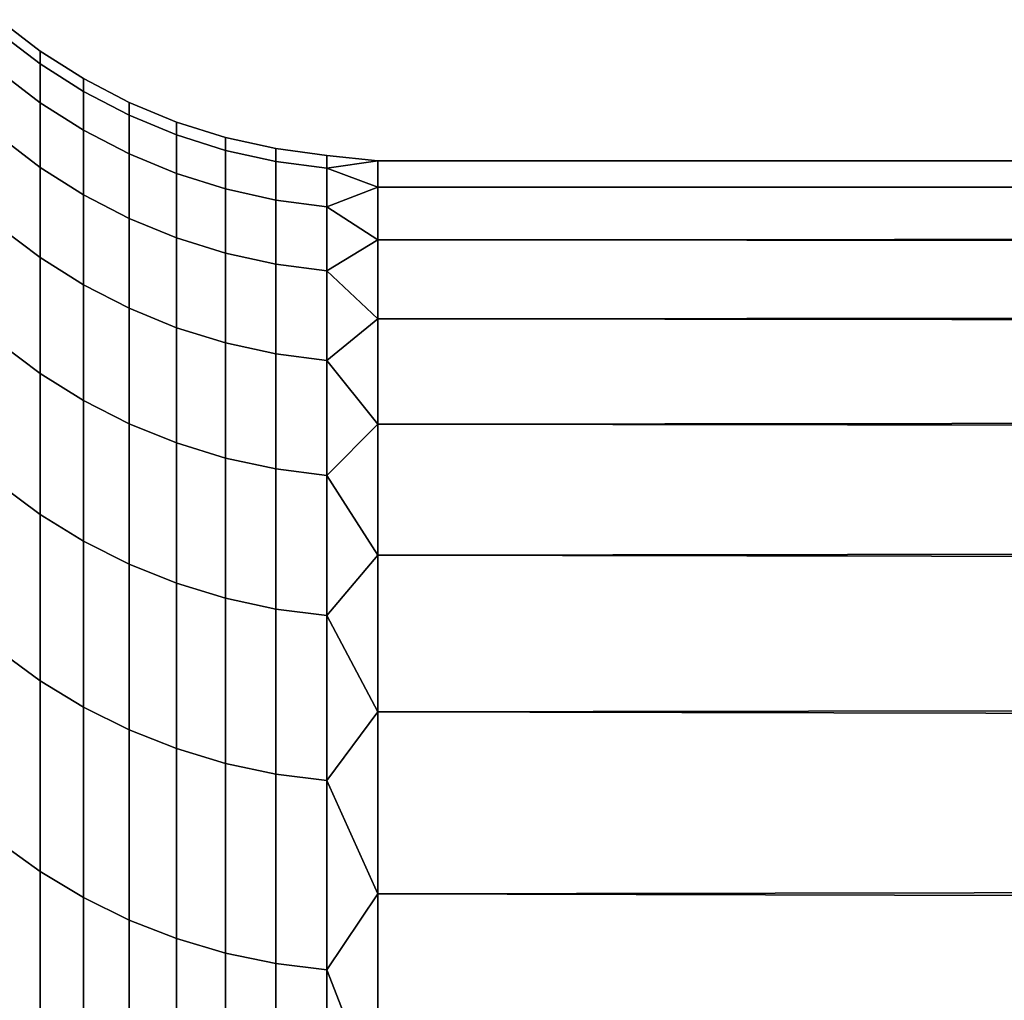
# Model space of a CAD drawing. Header units: metres. Extents: x -32 to 117, y -314 to 32.
# Tile 294 of 380: x 57.31 to 58.98, y 22.77 to 24.43. Entities that reach past the tile are written whole.
import ezdxf

# ---------------------------------------------------------------- set-up
doc = ezdxf.new("R2010")
doc.units = ezdxf.units.M
doc.layers.add('solid_24_501_064_XXX', color=7, linetype='CONTINUOUS')

msp = doc.modelspace()

# ---------------------------------------------------------------- linework, layer by layer
at = {"layer": 'solid_24_501_064_XXX'}
for points in [[(57.271427, 24.433956, 52), (57.271427, 24.41194, 53.037006), (57.34071, 24.358829, 53.034752), (57.34071, 24.380798, 52)], [(57.271427, 24.41194, 50.962994), (57.271427, 24.433956, 52), (57.34071, 24.380798, 52), (57.34071, 24.358829, 50.965248)], [(57.271427, 24.41194, 53.037006), (57.271427, 24.345932, 54.072144), (57.34071, 24.292965, 54.067635), (57.34071, 24.358829, 53.034752)], [(57.271427, 24.345932, 49.927856), (57.271427, 24.41194, 50.962994), (57.34071, 24.358829, 50.965248), (57.34071, 24.292965, 49.932365)], [(57.34071, 24.380798, 52), (57.34071, 24.358829, 53.034752), (57.414364, 24.311962, 53.032761), (57.414364, 24.333887, 52)], [(57.34071, 24.358829, 50.965248), (57.34071, 24.380798, 52), (57.414364, 24.333887, 52), (57.414364, 24.311962, 50.967239)], [(57.271427, 24.345932, 54.072144), (57.271427, 24.236052, 55.103546), (57.34071, 24.183325, 55.096794), (57.34071, 24.292965, 54.067635)], [(57.271427, 24.236052, 48.896454), (57.271427, 24.345932, 49.927856), (57.34071, 24.292965, 49.932365), (57.34071, 24.183325, 48.903206)], [(57.34071, 24.358829, 53.034752), (57.34071, 24.292965, 54.067635), (57.414364, 24.246223, 54.06366), (57.414364, 24.311962, 53.032761)], [(57.34071, 24.292965, 49.932365), (57.34071, 24.358829, 50.965248), (57.414364, 24.311962, 50.967239), (57.414364, 24.246223, 49.93634)], [(57.414364, 24.333887, 52), (57.414364, 24.311962, 53.032761), (57.491833, 24.271692, 53.031048), (57.491833, 24.293581, 52)], [(57.414364, 24.311962, 50.967239), (57.414364, 24.333887, 52), (57.491833, 24.293581, 52), (57.491833, 24.271692, 50.968952)], [(57.414364, 24.311962, 53.032761), (57.414364, 24.246223, 54.06366), (57.491833, 24.206064, 54.060238), (57.491833, 24.271692, 53.031048)], [(57.414364, 24.246223, 49.93634), (57.414364, 24.311962, 50.967239), (57.491833, 24.271692, 50.968952), (57.491833, 24.206064, 49.939762)], [(57.34071, 24.292965, 54.067635), (57.34071, 24.183325, 55.096794), (57.414364, 24.136793, 55.090836), (57.414364, 24.246223, 54.06366)], [(57.34071, 24.183325, 48.903206), (57.34071, 24.292965, 49.932365), (57.414364, 24.246223, 49.93634), (57.414364, 24.136793, 48.909164)], [(57.491833, 24.293581, 52), (57.491833, 24.271692, 53.031048), (57.572521, 24.238329, 53.029633), (57.572521, 24.260187, 52)], [(57.491833, 24.271692, 50.968952), (57.491833, 24.293581, 52), (57.572521, 24.260187, 52), (57.572521, 24.238329, 50.970367)], [(57.491833, 24.271692, 53.031048), (57.491833, 24.206064, 54.060238), (57.572521, 24.172791, 54.057407), (57.572521, 24.238329, 53.029633)], [(57.491833, 24.206064, 49.939762), (57.491833, 24.271692, 50.968952), (57.572521, 24.238329, 50.970367), (57.572521, 24.172791, 49.942593)], [(57.414364, 24.246223, 54.06366), (57.414364, 24.136793, 55.090836), (57.491833, 24.096815, 55.085716), (57.491833, 24.206064, 54.060238)], [(57.414364, 24.136793, 48.909164), (57.414364, 24.246223, 49.93634), (57.491833, 24.206064, 49.939762), (57.491833, 24.096815, 48.914284)], [(57.572521, 24.260187, 52), (57.572521, 24.238329, 53.029633), (57.655815, 24.212126, 53.028519), (57.655815, 24.233961, 52)], [(57.572521, 24.238329, 50.970367), (57.572521, 24.260187, 52), (57.655815, 24.233961, 52), (57.655815, 24.212126, 50.971481)], [(57.271427, 24.236052, 55.103546), (57.271427, 24.082495, 56.12936), (57.34071, 24.030102, 56.120377), (57.34071, 24.183325, 55.096794)], [(57.271427, 24.082495, 47.87064), (57.271427, 24.236052, 48.896454), (57.34071, 24.183325, 48.903206), (57.34071, 24.030102, 47.879623)], [(57.572521, 24.238329, 53.029633), (57.572521, 24.172791, 54.057407), (57.655815, 24.146658, 54.055183), (57.655815, 24.212126, 53.028519)], [(57.572521, 24.172791, 49.942593), (57.572521, 24.238329, 50.970367), (57.655815, 24.212126, 50.971481), (57.655815, 24.146658, 49.944817)], [(57.655815, 24.233961, 52), (57.655815, 24.212126, 53.028519), (57.741081, 24.193283, 53.027718), (57.741081, 24.215101, 52)], [(57.655815, 24.212126, 50.971481), (57.655815, 24.233961, 52), (57.741081, 24.215101, 52), (57.741081, 24.193283, 50.972282)], [(57.655815, 24.212126, 53.028519), (57.655815, 24.146658, 54.055183), (57.741081, 24.127867, 54.053585), (57.741081, 24.193283, 53.027718)], [(57.655815, 24.146658, 49.944817), (57.655815, 24.212126, 50.971481), (57.741081, 24.193283, 50.972282), (57.741081, 24.127867, 49.946415)], [(57.741081, 24.215101, 52), (57.741081, 24.193283, 53.027718), (57.827667, 24.181944, 53.027237), (57.827667, 24.203753, 52)], [(57.741081, 24.193283, 50.972282), (57.741081, 24.215101, 52), (57.827667, 24.203753, 52), (57.827667, 24.181944, 50.972763)], [(57.491833, 24.206064, 54.060238), (57.491833, 24.096815, 55.085716), (57.572521, 24.06369, 55.081474), (57.572521, 24.172791, 54.057407)], [(57.491833, 24.096815, 48.914284), (57.491833, 24.206064, 49.939762), (57.572521, 24.172791, 49.942593), (57.572521, 24.06369, 48.918526)], [(57.827667, 24.203753, 52), (57.914215, 24.194397, 52.520691), (57.914215, 24.194397, 51.479309)], [(57.827667, 24.203753, 52), (57.827667, 24.181944, 53.027237), (57.914215, 24.194397, 52.520691)], [(57.827667, 24.181944, 50.972763), (57.827667, 24.203753, 52), (57.914215, 24.194397, 51.479309)], [(62.30183, 24.193729, 52.550846), (62.30183, 24.195011, 51.508656), (57.914215, 24.194397, 51.479309), (57.914215, 24.194397, 52.520691)], [(62.30183, 24.195011, 51.508656), (62.30183, 24.151419, 50.467373), (57.914215, 24.149595, 50.438896), (57.914215, 24.194397, 51.479309)], [(57.34071, 24.183325, 55.096794), (57.34071, 24.030102, 56.120377), (57.414364, 23.983866, 56.112446), (57.414364, 24.136793, 55.090836)], [(57.34071, 24.030102, 47.879623), (57.34071, 24.183325, 48.903206), (57.414364, 24.136793, 48.909164), (57.414364, 23.983866, 47.887554)], [(57.741081, 24.193283, 53.027718), (57.741081, 24.127867, 54.053585), (57.827667, 24.116558, 54.05262), (57.827667, 24.181944, 53.027237)], [(57.741081, 24.127867, 49.946415), (57.741081, 24.193283, 50.972282), (57.827667, 24.181944, 50.972763), (57.827667, 24.116558, 49.94738)], [(57.827667, 24.181944, 53.027237), (57.914215, 24.149595, 53.561104), (57.914215, 24.194397, 52.520691)], [(57.827667, 24.181944, 50.972763), (57.914215, 24.194397, 51.479309), (57.914215, 24.149595, 50.438896)], [(57.827667, 24.181944, 53.027237), (57.827667, 24.116558, 54.05262), (57.914215, 24.149595, 53.561104)], [(57.827667, 24.116558, 49.94738), (57.827667, 24.181944, 50.972763), (57.914215, 24.149595, 50.438896)], [(62.30183, 24.147577, 53.592018), (62.30183, 24.193729, 52.550846), (57.914215, 24.194397, 52.520691), (57.914215, 24.149595, 53.561104)], [(57.572521, 24.172791, 54.057407), (57.572521, 24.06369, 55.081474), (57.655815, 24.037676, 55.078144), (57.655815, 24.146658, 54.055183)], [(57.572521, 24.06369, 48.918526), (57.572521, 24.172791, 49.942593), (57.655815, 24.146658, 49.944817), (57.655815, 24.037676, 48.921856)], [(57.655815, 24.146658, 54.055183), (57.655815, 24.037676, 55.078144), (57.741081, 24.01897, 55.075748), (57.741081, 24.127867, 54.053585)], [(57.655815, 24.037676, 48.921856), (57.655815, 24.146658, 49.944817), (57.741081, 24.127867, 49.946415), (57.741081, 24.01897, 48.924252)], [(57.827667, 24.116558, 54.05262), (57.914215, 24.060074, 54.598629), (57.914215, 24.149595, 53.561104)], [(57.827667, 24.116558, 49.94738), (57.914215, 24.149595, 50.438896), (57.914215, 24.060074, 49.401371)], [(62.30183, 24.151419, 50.467373), (62.30183, 24.063034, 49.428932), (57.914215, 24.060074, 49.401371), (57.914215, 24.149595, 50.438896)], [(62.30183, 24.056639, 54.630238), (62.30183, 24.147577, 53.592018), (57.914215, 24.149595, 53.561104), (57.914215, 24.060074, 54.598629)], [(57.414364, 24.136793, 55.090836), (57.414364, 23.983866, 56.112446), (57.491833, 23.944141, 56.105637), (57.491833, 24.096815, 55.085716)], [(57.414364, 23.983866, 47.887554), (57.414364, 24.136793, 48.909164), (57.491833, 24.096815, 48.914284), (57.491833, 23.944141, 47.894363)], [(57.741081, 24.127867, 54.053585), (57.741081, 24.01897, 55.075748), (57.827667, 24.007713, 55.074306), (57.827667, 24.116558, 54.05262)], [(57.741081, 24.01897, 48.924252), (57.741081, 24.127867, 49.946415), (57.827667, 24.116558, 49.94738), (57.827667, 24.007713, 48.925694)], [(57.827667, 24.116558, 54.05262), (57.827667, 24.007713, 55.074306), (57.914215, 24.060074, 54.598629)], [(57.827667, 24.007713, 48.925694), (57.827667, 24.116558, 49.94738), (57.914215, 24.060074, 49.401371)], [(57.491833, 24.096815, 55.085716), (57.491833, 23.944141, 56.105637), (57.572521, 23.911228, 56.099991), (57.572521, 24.06369, 55.081474)], [(57.491833, 23.944141, 47.894363), (57.491833, 24.096815, 48.914284), (57.572521, 24.06369, 48.918526), (57.572521, 23.911228, 47.900009)], [(57.271427, 24.082495, 56.12936), (57.271427, 23.885542, 57.147728), (57.34071, 23.833576, 57.136528), (57.34071, 24.030102, 56.120377)], [(57.271427, 23.885542, 46.852272), (57.271427, 24.082495, 47.87064), (57.34071, 24.030102, 47.879623), (57.34071, 23.833576, 46.863472)], [(57.572521, 24.06369, 55.081474), (57.572521, 23.911228, 56.099991), (57.655815, 23.885378, 56.095558), (57.655815, 24.037676, 55.078144)], [(57.572521, 23.911228, 47.900009), (57.572521, 24.06369, 48.918526), (57.655815, 24.037676, 48.921856), (57.655815, 23.885378, 47.904442)], [(62.30183, 24.063034, 49.428932), (62.30183, 23.930021, 48.395264), (57.914215, 23.925997, 48.36866), (57.914215, 24.060074, 49.401371)], [(57.827667, 24.007713, 55.074306), (57.914215, 23.925997, 55.63134), (57.914215, 24.060074, 54.598629)], [(57.827667, 24.007713, 48.925694), (57.914215, 24.060074, 49.401371), (57.914215, 23.925997, 48.36866)], [(62.30183, 23.921083, 55.663574), (62.30183, 24.056639, 54.630238), (57.914215, 24.060074, 54.598629), (57.914215, 23.925997, 55.63134)], [(57.34071, 24.030102, 56.120377), (57.34071, 23.833576, 57.136528), (57.414364, 23.78772, 57.126644), (57.414364, 23.983866, 56.112446)], [(57.34071, 23.833576, 46.863472), (57.34071, 24.030102, 47.879623), (57.414364, 23.983866, 47.887554), (57.414364, 23.78772, 46.873356)], [(57.655815, 24.037676, 55.078144), (57.655815, 23.885378, 56.095558), (57.741081, 23.866789, 56.092373), (57.741081, 24.01897, 55.075748)], [(57.655815, 23.885378, 47.904442), (57.655815, 24.037676, 48.921856), (57.741081, 24.01897, 48.924252), (57.741081, 23.866789, 47.907627)], [(57.741081, 24.01897, 55.075748), (57.741081, 23.866789, 56.092373), (57.827667, 23.855604, 56.090454), (57.827667, 24.007713, 55.074306)], [(57.741081, 23.866789, 47.907627), (57.741081, 24.01897, 48.924252), (57.827667, 24.007713, 48.925694), (57.827667, 23.855604, 47.909546)], [(57.827667, 24.007713, 55.074306), (57.827667, 23.855604, 56.090454), (57.914215, 23.925997, 55.63134)], [(57.827667, 23.855604, 47.909546), (57.827667, 24.007713, 48.925694), (57.914215, 23.925997, 48.36866)], [(57.414364, 23.983866, 56.112446), (57.414364, 23.78772, 57.126644), (57.491833, 23.748318, 57.118153), (57.491833, 23.944141, 56.105637)], [(57.414364, 23.78772, 46.873356), (57.414364, 23.983866, 47.887554), (57.491833, 23.944141, 47.894363), (57.491833, 23.748318, 46.881847)], [(57.491833, 23.944141, 56.105637), (57.491833, 23.748318, 57.118153), (57.572521, 23.715673, 57.111118), (57.572521, 23.911228, 56.099991)], [(57.491833, 23.748318, 46.881847), (57.491833, 23.944141, 47.894363), (57.572521, 23.911228, 47.900009), (57.572521, 23.715673, 46.888882)], [(62.30183, 23.930021, 48.395264), (62.30183, 23.752625, 47.368279), (57.914215, 23.747616, 47.34267), (57.914215, 23.925997, 48.36866)], [(57.572521, 23.911228, 56.099991), (57.572521, 23.715673, 57.111118), (57.655815, 23.690037, 57.105595), (57.655815, 23.885378, 56.095558)], [(57.572521, 23.715673, 46.888882), (57.572521, 23.911228, 47.900009), (57.655815, 23.885378, 47.904442), (57.655815, 23.690037, 46.894405)], [(57.827667, 23.855604, 56.090454), (57.914215, 23.747616, 56.65733), (57.914215, 23.925997, 55.63134)], [(57.827667, 23.855604, 47.909546), (57.914215, 23.925997, 48.36866), (57.914215, 23.747616, 47.34267)], [(62.30183, 23.741161, 56.690121), (62.30183, 23.921083, 55.663574), (57.914215, 23.925997, 55.63134), (57.914215, 23.747616, 56.65733)], [(57.271427, 23.885542, 57.147728), (57.271427, 23.645544, 58.156822), (57.34071, 23.594101, 58.143425), (57.34071, 23.833576, 57.136528)], [(57.271427, 23.645544, 45.843178), (57.271427, 23.885542, 46.852272), (57.34071, 23.833576, 46.863472), (57.34071, 23.594101, 45.856575)], [(57.655815, 23.885378, 56.095558), (57.655815, 23.690037, 57.105595), (57.741081, 23.671598, 57.10162), (57.741081, 23.866789, 56.092373)], [(57.655815, 23.690037, 46.894405), (57.655815, 23.885378, 47.904442), (57.741081, 23.866789, 47.907627), (57.741081, 23.671598, 46.89838)], [(57.741081, 23.866789, 56.092373), (57.741081, 23.671598, 57.10162), (57.827667, 23.660505, 57.099228), (57.827667, 23.855604, 56.090454)], [(57.741081, 23.671598, 46.89838), (57.741081, 23.866789, 47.907627), (57.827667, 23.855604, 47.909546), (57.827667, 23.660505, 46.900772)], [(57.827667, 23.855604, 56.090454), (57.827667, 23.660505, 57.099228), (57.914215, 23.747616, 56.65733)], [(57.827667, 23.660505, 46.900772), (57.827667, 23.855604, 47.909546), (57.914215, 23.747616, 47.34267)], [(57.34071, 23.833576, 57.136528), (57.34071, 23.594101, 58.143425), (57.414364, 23.548704, 58.131607), (57.414364, 23.78772, 57.126644)], [(57.34071, 23.594101, 45.856575), (57.34071, 23.833576, 46.863472), (57.414364, 23.78772, 46.873356), (57.414364, 23.548704, 45.868393)], [(57.414364, 23.78772, 57.126644), (57.414364, 23.548704, 58.131607), (57.491833, 23.509699, 58.121449), (57.491833, 23.748318, 57.118153)], [(57.414364, 23.548704, 45.868393), (57.414364, 23.78772, 46.873356), (57.491833, 23.748318, 46.881847), (57.491833, 23.509699, 45.878551)], [(57.491833, 23.748318, 57.118153), (57.491833, 23.509699, 58.121449), (57.572521, 23.477383, 58.113033), (57.572521, 23.715673, 57.111118)], [(57.491833, 23.509699, 45.878551), (57.491833, 23.748318, 46.881847), (57.572521, 23.715673, 46.888882), (57.572521, 23.477383, 45.886967)], [(57.827667, 23.660505, 57.099228), (57.914215, 23.525261, 57.67469), (57.914215, 23.747616, 56.65733)], [(57.827667, 23.660505, 46.900772), (57.914215, 23.747616, 47.34267), (57.914215, 23.525261, 46.32531)], [(62.30183, 23.752625, 47.368279), (62.30183, 23.531176, 46.349888), (57.914215, 23.525261, 46.32531), (57.914215, 23.747616, 47.34267)], [(62.30183, 23.517208, 57.707966), (62.30183, 23.741161, 56.690121), (57.914215, 23.747616, 56.65733), (57.914215, 23.525261, 57.67469)], [(57.572521, 23.715673, 57.111118), (57.572521, 23.477383, 58.113033), (57.655815, 23.452003, 58.106426), (57.655815, 23.690037, 57.105595)], [(57.572521, 23.477383, 45.886967), (57.572521, 23.715673, 46.888882), (57.655815, 23.690037, 46.894405), (57.655815, 23.452003, 45.893574)], [(57.655815, 23.690037, 57.105595), (57.655815, 23.452003, 58.106426), (57.741081, 23.433752, 58.101673), (57.741081, 23.671598, 57.10162)], [(57.655815, 23.452003, 45.893574), (57.655815, 23.690037, 46.894405), (57.741081, 23.671598, 46.89838), (57.741081, 23.433752, 45.898327)], [(57.741081, 23.671598, 57.10162), (57.741081, 23.433752, 58.101673), (57.827667, 23.422768, 58.098816), (57.827667, 23.660505, 57.099228)], [(57.741081, 23.433752, 45.898327), (57.741081, 23.671598, 46.89838), (57.827667, 23.660505, 46.900772), (57.827667, 23.422768, 45.901184)], [(57.827667, 23.660505, 57.099228), (57.827667, 23.422768, 58.098816), (57.914215, 23.525261, 57.67469)], [(57.827667, 23.422768, 45.901184), (57.827667, 23.660505, 46.900772), (57.914215, 23.525261, 46.32531)], [(57.271427, 23.645544, 58.156822), (57.271427, 23.362936, 59.154819), (57.34071, 23.312107, 59.139252), (57.34071, 23.594101, 58.143425)], [(57.271427, 23.362936, 44.845181), (57.271427, 23.645544, 45.843178), (57.34071, 23.594101, 45.856575), (57.34071, 23.312107, 44.860748)], [(57.34071, 23.594101, 58.143425), (57.34071, 23.312107, 59.139252), (57.414364, 23.267254, 59.125515), (57.414364, 23.548704, 58.131607)], [(57.34071, 23.312107, 44.860748), (57.34071, 23.594101, 45.856575), (57.414364, 23.548704, 45.868393), (57.414364, 23.267254, 44.874485)], [(57.414364, 23.548704, 58.131607), (57.414364, 23.267254, 59.125515), (57.491833, 23.228714, 59.113712), (57.491833, 23.509699, 58.121449)], [(57.414364, 23.267254, 44.874485), (57.414364, 23.548704, 45.868393), (57.491833, 23.509699, 45.878551), (57.491833, 23.228714, 44.886288)], [(62.30183, 23.531176, 46.349888), (62.30183, 23.266083, 45.341972), (57.914215, 23.25934, 45.318455), (57.914215, 23.525261, 46.32531)], [(57.491833, 23.509699, 58.121449), (57.491833, 23.228714, 59.113712), (57.572521, 23.196785, 59.103935), (57.572521, 23.477383, 58.113033)], [(57.491833, 23.228714, 44.886288), (57.491833, 23.509699, 45.878551), (57.572521, 23.477383, 45.886967), (57.572521, 23.196785, 44.896065)], [(57.827667, 23.422768, 58.098816), (57.914215, 23.25934, 58.681549), (57.914215, 23.525261, 57.67469)], [(57.827667, 23.422768, 45.901184), (57.914215, 23.525261, 46.32531), (57.914215, 23.25934, 45.318455)], [(62.30183, 23.24964, 58.715229), (62.30183, 23.517208, 57.707966), (57.914215, 23.525261, 57.67469), (57.914215, 23.25934, 58.681549)], [(57.572521, 23.477383, 58.113033), (57.572521, 23.196785, 59.103935), (57.655815, 23.171707, 59.096256), (57.655815, 23.452003, 58.106426)], [(57.572521, 23.196785, 44.896065), (57.572521, 23.477383, 45.886967), (57.655815, 23.452003, 45.893574), (57.655815, 23.171707, 44.903744)], [(57.655815, 23.452003, 58.106426), (57.655815, 23.171707, 59.096256), (57.741081, 23.153675, 59.090733), (57.741081, 23.433752, 58.101673)], [(57.655815, 23.171707, 44.903744), (57.655815, 23.452003, 45.893574), (57.741081, 23.433752, 45.898327), (57.741081, 23.153675, 44.909267)], [(57.741081, 23.433752, 58.101673), (57.741081, 23.153675, 59.090733), (57.827667, 23.142822, 59.08741), (57.827667, 23.422768, 58.098816)], [(57.741081, 23.153675, 44.909267), (57.741081, 23.433752, 45.898327), (57.827667, 23.422768, 45.901184), (57.827667, 23.142822, 44.91259)], [(57.827667, 23.422768, 58.098816), (57.827667, 23.142822, 59.08741), (57.914215, 23.25934, 58.681549)], [(57.827667, 23.142822, 44.91259), (57.827667, 23.422768, 45.901184), (57.914215, 23.25934, 45.318455)], [(57.271427, 23.362936, 59.154819), (57.271427, 23.038225, 60.139923), (57.34071, 22.988104, 60.122215), (57.34071, 23.312107, 59.139252)], [(57.271427, 23.038225, 43.860077), (57.271427, 23.362936, 44.845181), (57.34071, 23.312107, 44.860748), (57.34071, 22.988104, 43.877785)], [(57.34071, 23.312107, 59.139252), (57.34071, 22.988104, 60.122215), (57.414364, 22.943874, 60.106586), (57.414364, 23.267254, 59.125515)], [(57.34071, 22.988104, 43.877785), (57.34071, 23.312107, 44.860748), (57.414364, 23.267254, 44.874485), (57.414364, 22.943874, 43.893414)], [(57.414364, 23.267254, 59.125515), (57.414364, 22.943874, 60.106586), (57.491833, 22.90587, 60.093159), (57.491833, 23.228714, 59.113712)], [(57.414364, 22.943874, 43.893414), (57.414364, 23.267254, 44.874485), (57.491833, 23.228714, 44.886288), (57.491833, 22.90587, 43.906841)], [(57.827667, 23.142822, 59.08741), (57.914215, 22.95035, 59.676029), (57.914215, 23.25934, 58.681549)], [(57.827667, 23.142822, 44.91259), (57.914215, 23.25934, 45.318455), (57.914215, 22.95035, 44.323971)], [(62.30183, 23.266083, 45.341972), (62.30183, 22.95784, 44.346401), (57.914215, 22.95035, 44.323971), (57.914215, 23.25934, 45.318455)], [(62.30183, 22.938948, 59.710033), (62.30183, 23.24964, 58.715229), (57.914215, 23.25934, 58.681549), (57.914215, 22.95035, 59.676029)], [(57.491833, 23.228714, 59.113712), (57.491833, 22.90587, 60.093159), (57.572521, 22.874384, 60.082035), (57.572521, 23.196785, 59.103935)], [(57.491833, 22.90587, 43.906841), (57.491833, 23.228714, 44.886288), (57.572521, 23.196785, 44.896065), (57.572521, 22.874384, 43.917965)], [(57.572521, 23.196785, 59.103935), (57.572521, 22.874384, 60.082035), (57.655815, 22.849655, 60.073296), (57.655815, 23.171707, 59.096256)], [(57.572521, 22.874384, 43.917965), (57.572521, 23.196785, 44.896065), (57.655815, 23.171707, 44.903744), (57.655815, 22.849655, 43.926704)], [(57.655815, 23.171707, 59.096256), (57.655815, 22.849655, 60.073296), (57.741081, 22.831873, 60.067013), (57.741081, 23.153675, 59.090733)], [(57.655815, 22.849655, 43.926704), (57.655815, 23.171707, 44.903744), (57.741081, 23.153675, 44.909267), (57.741081, 22.831873, 43.932987)], [(57.741081, 23.153675, 59.090733), (57.741081, 22.831873, 60.067013), (57.827667, 22.821173, 60.063232), (57.827667, 23.142822, 59.08741)], [(57.741081, 22.831873, 43.932987), (57.741081, 23.153675, 44.909267), (57.827667, 23.142822, 44.91259), (57.827667, 22.821173, 43.936768)], [(57.827667, 23.142822, 59.08741), (57.827667, 22.821173, 60.063232), (57.914215, 22.95035, 59.676029)], [(57.827667, 22.821173, 43.936768), (57.827667, 23.142822, 44.91259), (57.914215, 22.95035, 44.323971)], [(57.271427, 23.038225, 60.139923), (57.271427, 22.671999, 61.110359), (57.34071, 22.622675, 61.090538), (57.34071, 22.988104, 60.122215)], [(57.271427, 22.671999, 42.889641), (57.271427, 23.038225, 43.860077), (57.34071, 22.988104, 43.877785), (57.34071, 22.622675, 42.909462)], [(57.34071, 22.988104, 60.122215), (57.34071, 22.622675, 61.090538), (57.414364, 22.579147, 61.073048), (57.414364, 22.943874, 60.106586)], [(57.34071, 22.622675, 42.909462), (57.34071, 22.988104, 43.877785), (57.414364, 22.943874, 43.893414), (57.414364, 22.579147, 42.926952)], [(62.30183, 22.95784, 44.346401), (62.30183, 22.607019, 43.365028), (57.914215, 22.59886, 43.3437), (57.914215, 22.95035, 44.323971)], [(57.414364, 22.943874, 60.106586), (57.414364, 22.579147, 61.073048), (57.491833, 22.541748, 61.058018), (57.491833, 22.90587, 60.093159)], [(57.414364, 22.579147, 42.926952), (57.414364, 22.943874, 43.893414), (57.491833, 22.90587, 43.906841), (57.491833, 22.541748, 42.941982)], [(57.827667, 22.821173, 60.063232), (57.914215, 22.598862, 60.6563), (57.914215, 22.95035, 59.676029)], [(57.827667, 22.821173, 43.936768), (57.914215, 22.95035, 44.323971), (57.914215, 22.59886, 43.3437)], [(62.30183, 22.585714, 60.69054), (62.30183, 22.938948, 59.710033), (57.914215, 22.95035, 59.676029), (57.914215, 22.598862, 60.6563)], [(57.491833, 22.90587, 60.093159), (57.491833, 22.541748, 61.058018), (57.572521, 22.510763, 61.045567), (57.572521, 22.874384, 60.082035)], [(57.491833, 22.541748, 42.941982), (57.491833, 22.90587, 43.906841), (57.572521, 22.874384, 43.917965), (57.572521, 22.510763, 42.954433)], [(57.572521, 22.874384, 60.082035), (57.572521, 22.510763, 61.045567), (57.655815, 22.486427, 61.035789), (57.655815, 22.849655, 60.073296)], [(57.572521, 22.510763, 42.954433), (57.572521, 22.874384, 43.917965), (57.655815, 22.849655, 43.926704), (57.655815, 22.486427, 42.964211)], [(57.655815, 22.849655, 60.073296), (57.655815, 22.486427, 61.035789), (57.741081, 22.468927, 61.028759), (57.741081, 22.831873, 60.067013)], [(57.655815, 22.486427, 42.964211), (57.655815, 22.849655, 43.926704), (57.741081, 22.831873, 43.932987), (57.741081, 22.468927, 42.971241)], [(57.741081, 22.831873, 60.067013), (57.741081, 22.468927, 61.028759), (57.827667, 22.458397, 61.024525), (57.827667, 22.821173, 60.063232)], [(57.741081, 22.468927, 42.971241), (57.741081, 22.831873, 43.932987), (57.827667, 22.821173, 43.936768), (57.827667, 22.458397, 42.975475)], [(57.827667, 22.821173, 60.063232), (57.827667, 22.458397, 61.024525), (57.914215, 22.598862, 60.6563)], [(57.827667, 22.458397, 42.975475), (57.827667, 22.821173, 43.936768), (57.914215, 22.59886, 43.3437)]]:
    msp.add_3dface(points, dxfattribs=at)

doc.saveas('drawing.dxf')
